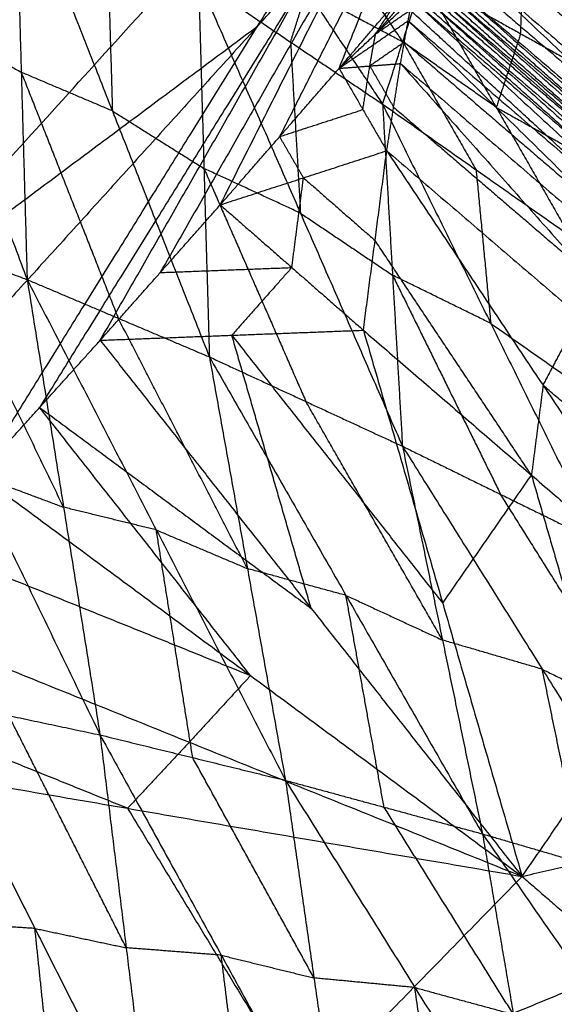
# Model space of a CAD drawing. Header units: millimetres. Extents: x -106 to 110, y -96 to 120.
# Tile 634 of 656: x 76.55 to 79.17, y -58.43 to -53.61. Entities that reach past the tile are written whole.
import ezdxf

# ---------------------------------------------------------------- set-up
doc = ezdxf.new("R2010")
doc.units = ezdxf.units.MM
doc.header["$MEASUREMENT"] = 0
doc.layers.add('Default', color=7, linetype='Continuous', true_color=0x000000)

msp = doc.modelspace()

# ---------------------------------------------------------------- linework, layer by layer
at = {"layer": 'Default'}
for points in [[(72.4912, -58.7166, 12.0172), (75.7845, -55.083, 12.0172), (79.0779, -51.4493, 12.0172)], [(76.3523, -55.8388, 12.4242), (77.7151, -53.644, 12.2207), (79.0779, -51.4493, 12.0172)], [(76.9451, -55.1813, 12.4242), (78.0115, -53.3153, 12.2207), (79.0779, -51.4493, 12.0172)], [(77.5321, -54.5186, 12.4242), (78.305, -52.9839, 12.2207), (79.0779, -51.4493, 12.0172)], [(78.1132, -53.8507, 12.4242), (78.5956, -52.65, 12.2207), (79.0779, -51.4493, 12.0172)], [(75.6374, -52.3512, 8.3849), (76.1126, -53.6178, 8.1934), (76.5878, -54.8843, 8.0018)], [(78.5545, -52.6025, 8.297), (79.017, -53.2747, 8.9068), (79.4795, -53.9469, 9.5165)], [(78.5956, -52.65, 12.2207), (78.2091, -53.4173, 12.3225), (77.8227, -54.1847, 12.4242)], [(76.5299, -52.8553, 8.886), (76.5588, -53.8698, 8.4439), (76.5878, -54.8843, 8.0018)], [(76.5299, -52.8553, 8.886), (77.0045, -54.0589, 8.7379), (77.479, -55.2626, 8.5898)], [(77.585, -52.9163, 8.6066), (77.9555, -53.471, 9.3116), (78.3261, -54.0257, 10.0166)], [(78.305, -52.9839, 12.2207), (77.7718, -53.9169, 12.3225), (77.2386, -54.8499, 12.4242)], [(76.9778, -53.1369, 9.1586), (76.9912, -53.5979, 8.9483), (77.0045, -54.0589, 8.7379)], [(78.4248, -53.7205, 9.5315), (78.2395, -53.4431, 9.179), (78.0542, -53.1658, 8.8265)], [(78.1132, -53.8507, 12.4242), (78.4009, -53.5143, 12.4242), (78.6885, -53.1778, 12.4242)], [(78.1132, -53.8507, 12.4242), (78.4009, -53.5143, 12.4242), (78.6885, -53.1778, 12.4242)], [(78.968, -53.2484, 12.5571), (79.8585, -54.1528, 13.1045), (80.749, -55.0572, 13.652)], [(78.968, -53.2484, 12.5571), (79.9537, -54.0931, 13.1102), (80.9394, -54.9377, 13.6633)], [(79.0014, -53.6811, 9.2815), (79.0092, -53.4779, 9.0941), (79.017, -53.2747, 8.9068)], [(78.0115, -53.3153, 12.2207), (77.3301, -54.4126, 12.3225), (76.6487, -55.51, 12.4242)], [(77.7151, -53.644, 12.2207), (77.8633, -53.4796, 12.2207), (78.0115, -53.3153, 12.2207)], [(78.8557, -53.2951, 12.5286), (79.3571, -53.7239, 12.8165), (79.8585, -54.1528, 13.1045)], [(78.5796, -53.3459, 12.4375), (78.4358, -53.5141, 12.4375), (78.292, -53.6823, 12.4375)], [(78.5885, -53.3759, 12.4508), (79.5967, -54.2687, 13.0478), (80.605, -55.1615, 13.6447)], [(78.5885, -53.3759, 12.4508), (79.6147, -54.2537, 13.0486), (80.641, -55.1315, 13.6464)], [(78.6659, -53.3588, 12.4754), (79.179, -53.7977, 12.7743), (79.6922, -54.2366, 13.0732)], [(78.7434, -53.3417, 12.5), (79.6922, -54.2366, 13.0732), (80.641, -55.1315, 13.6464)], [(78.7434, -53.3417, 12.5), (79.7462, -54.1995, 13.076), (80.749, -55.0572, 13.652)], [(77.4258, -53.4184, 9.4312), (77.4524, -54.3405, 9.0105), (77.479, -55.2626, 8.5898)], [(77.4258, -53.4184, 9.4312), (77.8759, -53.7221, 9.7239), (78.3261, -54.0257, 10.0166)], [(77.4258, -53.4184, 9.4312), (77.9245, -54.5591, 9.343), (78.4233, -55.6997, 9.2547)], [(78.3261, -54.0257, 10.0166), (78.4248, -53.7205, 9.5315), (78.5234, -53.4152, 9.0464)], [(78.5234, -53.4152, 9.0464), (78.8821, -54.0416, 9.8442), (79.2407, -54.668, 10.642)], [(78.5234, -53.4152, 9.0464), (79.0014, -53.6811, 9.2815), (79.4795, -53.9469, 9.5165)], [(79.5512, -54.3198, 13.0471), (79.048, -53.8734, 12.7489), (78.5447, -53.427, 12.4507)], [(78.5593, -53.4099, 12.4508), (79.5658, -54.3027, 13.0471), (80.5723, -55.1955, 13.6434)], [(78.5593, -53.4099, 12.4508), (79.5821, -54.2857, 13.0477), (80.605, -55.1615, 13.6447)], [(79.5821, -54.2857, 13.0477), (79.078, -53.8393, 12.7493), (78.5739, -53.3929, 12.4508)], [(77.8759, -53.7221, 9.7239), (77.9157, -53.5965, 9.5178), (77.9555, -53.471, 9.3116)], [(77.9555, -53.471, 9.3116), (78.1901, -53.5957, 9.4216), (78.4248, -53.7205, 9.5315)], [(78.5153, -53.4615, 12.4507), (79.0263, -53.9003, 12.7486), (79.5373, -54.3392, 13.0465)], [(78.5301, -53.4441, 12.4507), (79.5373, -54.3392, 13.0465), (80.5444, -55.2342, 13.6423)], [(78.5301, -53.4441, 12.4507), (79.5512, -54.3198, 13.0471), (80.5723, -55.1955, 13.6434)], [(78.1132, -53.8507, 12.4242), (78.292, -53.6823, 12.4375), (78.4708, -53.5139, 12.4508)], [(78.292, -53.6823, 12.4375), (78.3464, -53.5983, 12.4309), (78.4009, -53.5143, 12.4242)], [(78.4512, -53.6177, 12.4778), (78.461, -53.5658, 12.4643), (78.4708, -53.5139, 12.4508)], [(78.4708, -53.5139, 12.4508), (79.4738, -54.437, 13.0467), (80.4768, -55.3602, 13.6425)], [(78.4708, -53.5139, 12.4508), (79.4955, -54.3948, 13.0463), (80.5201, -55.2757, 13.6417)], [(79.4955, -54.3948, 13.0463), (78.9905, -53.9456, 12.7485), (78.4856, -53.4964, 12.4508)], [(78.5005, -53.4789, 12.4507), (79.5103, -54.3773, 13.0462), (80.5201, -55.2757, 13.6417)], [(78.5005, -53.4789, 12.4507), (79.5225, -54.3565, 13.0465), (80.5444, -55.2342, 13.6423)], [(78.292, -53.6823, 12.4375), (78.3765, -53.6241, 12.4509), (78.461, -53.5658, 12.4643)], [(79.464, -54.489, 13.0602), (78.9625, -54.0274, 12.7622), (78.461, -53.5658, 12.4643)], [(76.1126, -53.6178, 8.1934), (76.3357, -53.7438, 8.3186), (76.5588, -53.8698, 8.4439)], [(78.1132, -53.8507, 12.4242), (78.2822, -53.7342, 12.451), (78.4512, -53.6177, 12.4778)], [(78.4139, -53.8273, 12.5333), (78.4326, -53.7225, 12.5055), (78.4512, -53.6177, 12.4778)], [(78.4512, -53.6177, 12.4778), (79.4232, -54.5743, 13.0636), (80.3951, -55.5309, 13.6493)], [(78.4512, -53.6177, 12.4778), (79.464, -54.489, 13.0602), (80.4768, -55.3602, 13.6425)], [(77.7151, -53.644, 12.2207), (76.0684, -55.4609, 12.2207), (74.4217, -57.2777, 12.2207)], [(75.7845, -55.083, 12.0172), (76.7498, -54.3635, 12.1189), (77.7151, -53.644, 12.2207)], [(78.2822, -53.7342, 12.451), (78.2871, -53.7083, 12.4443), (78.292, -53.6823, 12.4375)], [(79.0014, -53.6811, 9.2815), (78.9418, -53.8613, 9.5628), (78.8821, -54.0416, 9.8442)], [(77.8759, -53.7221, 9.7239), (77.9002, -54.1406, 9.5335), (77.9245, -54.5591, 9.343)], [(78.4326, -53.7225, 12.5055), (78.3481, -53.7808, 12.4922), (78.2636, -53.839, 12.4788)], [(78.2636, -53.839, 12.4788), (78.2729, -53.7866, 12.4649), (78.2822, -53.7342, 12.451)], [(78.4248, -53.7205, 9.5315), (78.6041, -54.0337, 9.9304), (78.7834, -54.3469, 10.3293)], [(78.8821, -54.0416, 9.8442), (78.6534, -53.881, 9.6879), (78.4248, -53.7205, 9.5315)], [(78.4326, -53.7225, 12.5055), (78.9279, -54.1484, 12.7845), (79.4232, -54.5743, 13.0636)], [(77.5321, -54.5186, 12.4242), (77.8227, -54.1847, 12.4242), (78.1132, -53.8507, 12.4242)], [(77.5321, -54.5186, 12.4242), (77.8227, -54.1847, 12.4242), (78.1132, -53.8507, 12.4242)], [(78.1132, -53.8507, 12.4242), (78.2636, -53.839, 12.4788), (78.4139, -53.8273, 12.5333)], [(78.1132, -53.8507, 12.4242), (78.2298, -54.0524, 12.5371), (78.3464, -54.2541, 12.6499)], [(78.2298, -54.0524, 12.5371), (78.2467, -53.9457, 12.5079), (78.2636, -53.839, 12.4788)], [(78.2636, -53.839, 12.4788), (78.3219, -53.9399, 12.5352), (78.3802, -54.0407, 12.5916)], [(78.3464, -54.2541, 12.6499), (78.3802, -54.0407, 12.5916), (78.4139, -53.8273, 12.5333)], [(78.4139, -53.8273, 12.5333), (79.3233, -54.8505, 13.1021), (80.2327, -55.8738, 13.6708)], [(78.4139, -53.8273, 12.5333), (79.4045, -54.6791, 13.0913), (80.3951, -55.5309, 13.6493)], [(76.5588, -53.8698, 8.4439), (76.7961, -54.4716, 8.3698), (77.0334, -55.0734, 8.2958)], [(77.0045, -54.0589, 8.7379), (76.7817, -53.9644, 8.5909), (76.5588, -53.8698, 8.4439)], [(77.8227, -54.1847, 12.4242), (78.0262, -54.1185, 12.4807), (78.2298, -54.0524, 12.5371)], [(78.3261, -54.0257, 10.0166), (78.3747, -54.8627, 9.6357), (78.4233, -55.6997, 9.2547)], [(78.3261, -54.0257, 10.0166), (78.7834, -54.3469, 10.3293), (79.2407, -54.668, 10.642)], [(78.3261, -54.0257, 10.0166), (78.855, -55.0984, 9.9922), (79.3839, -56.1711, 9.9677)], [(78.3802, -54.0407, 12.5916), (78.8517, -54.4456, 12.8468), (79.3233, -54.8505, 13.1021)], [(78.8821, -54.0416, 9.8442), (79.1211, -54.1745, 9.9617), (79.3601, -54.3074, 10.0793)], [(77.0045, -54.0589, 8.7379), (77.2284, -54.1997, 8.8742), (77.4524, -54.3405, 9.0105)], [(77.9392, -54.3863, 12.5371), (77.881, -54.2855, 12.4807), (77.8227, -54.1847, 12.4242)], [(77.5321, -54.5186, 12.4242), (77.9392, -54.3863, 12.5371), (78.3464, -54.2541, 12.6499)], [(78.2323, -55.132, 12.8964), (78.2893, -54.693, 12.7731), (78.3464, -54.2541, 12.6499)], [(78.3464, -54.2541, 12.6499), (79.1111, -55.4017, 13.1806), (79.8759, -56.5492, 13.7113)], [(78.3464, -54.2541, 12.6499), (79.2896, -55.0639, 13.1604), (80.2327, -55.8738, 13.6708)], [(77.4524, -54.3405, 9.0105), (77.7018, -54.9108, 8.9664), (77.9512, -55.4811, 8.9223)], [(77.9245, -54.5591, 9.343), (77.6885, -54.4498, 9.1768), (77.4524, -54.3405, 9.0105)], [(77.8822, -54.8253, 12.6603), (77.9107, -54.6058, 12.5987), (77.9392, -54.3863, 12.5371)], [(77.9392, -54.3863, 12.5371), (78.1143, -54.5397, 12.6551), (78.2893, -54.693, 12.7731)], [(78.7834, -54.3469, 10.3293), (78.8192, -54.7226, 10.1608), (78.855, -55.0984, 9.9922)], [(76.9451, -55.1813, 12.4242), (77.2386, -54.8499, 12.4242), (77.5321, -54.5186, 12.4242)], [(76.9451, -55.1813, 12.4242), (77.2386, -54.8499, 12.4242), (77.5321, -54.5186, 12.4242)], [(77.5321, -54.5186, 12.4242), (77.8822, -54.8253, 12.6603), (78.2323, -55.132, 12.8964)], [(75.7095, -54.5556, 7.4637), (76.1487, -54.72, 7.7327), (76.5878, -54.8843, 8.0018)], [(75.7095, -54.5556, 7.4637), (76.3267, -55.8339, 7.7548), (76.944, -57.1121, 8.0459)], [(77.9245, -54.5591, 9.343), (78.1496, -54.7109, 9.4893), (78.3747, -54.8627, 9.6357)], [(76.7659, -55.9982, 8.0239), (76.4573, -55.3591, 7.8783), (76.1487, -54.72, 7.7327)], [(79.0541, -55.8406, 13.3038), (78.6717, -55.2668, 13.0385), (78.2893, -54.693, 12.7731)], [(77.2386, -54.8499, 12.4242), (77.5604, -54.8376, 12.5423), (77.8822, -54.8253, 12.6603)], [(77.8822, -54.8253, 12.6603), (77.7354, -54.9909, 12.6603), (77.5887, -55.1566, 12.6603)], [(78.3747, -54.8627, 9.6357), (78.6391, -55.3991, 9.6234), (78.9036, -55.9354, 9.6112)], [(78.855, -55.0984, 9.9922), (78.6148, -54.9806, 9.8139), (78.3747, -54.8627, 9.6357)], [(76.5878, -54.8843, 8.0018), (76.7659, -55.9982, 8.0239), (76.944, -57.1121, 8.0459)], [(76.5878, -54.8843, 8.0018), (77.0334, -55.0734, 8.2958), (77.479, -55.2626, 8.5898)], [(76.5878, -54.8843, 8.0018), (77.2195, -56.1094, 8.3286), (77.8511, -57.3345, 8.6555)], [(79.1111, -55.4017, 13.1806), (79.2004, -55.2328, 13.1705), (79.2896, -55.0639, 13.1604)], [(77.6651, -56.2985, 8.6226), (77.3492, -55.686, 8.4592), (77.0334, -55.0734, 8.2958)], [(78.855, -55.0984, 9.9922), (79.0836, -55.259, 10.1485), (79.3123, -55.4195, 10.3049)], [(76.9451, -55.1813, 12.4242), (77.5887, -55.1566, 12.6603), (78.2323, -55.132, 12.8964)], [(77.5887, -55.1566, 12.6603), (78.1045, -55.8124, 12.9945), (78.6203, -56.4683, 13.3288)], [(77.9767, -56.4929, 13.0927), (77.7827, -55.8248, 12.8765), (77.5887, -55.1566, 12.6603)], [(78.2323, -55.132, 12.8964), (78.6203, -56.4683, 13.3288), (79.0083, -57.8046, 13.7612)], [(78.2323, -55.132, 12.8964), (79.0541, -55.8406, 13.3038), (79.8759, -56.5492, 13.7113)], [(76.3523, -55.8388, 12.4242), (76.6487, -55.51, 12.4242), (76.9451, -55.1813, 12.4242)], [(76.3523, -55.8388, 12.4242), (76.6487, -55.51, 12.4242), (76.9451, -55.1813, 12.4242)], [(76.9451, -55.1813, 12.4242), (77.9767, -56.4929, 13.0927), (79.0083, -57.8046, 13.7612)], [(77.479, -55.2626, 8.5898), (77.6651, -56.2985, 8.6226), (77.8511, -57.3345, 8.6555)], [(77.479, -55.2626, 8.5898), (77.9512, -55.4811, 8.9223), (78.4233, -55.6997, 9.2547)], [(77.479, -55.2626, 8.5898), (78.147, -56.4296, 8.9656), (78.8149, -57.5966, 9.3414)], [(79.1111, -55.4017, 13.1806), (79.0826, -55.6211, 13.2422), (79.0541, -55.8406, 13.3038)], [(80.0543, -56.2115, 13.6911), (79.5827, -55.8066, 13.4358), (79.1111, -55.4017, 13.1806)], [(78.6191, -56.6482, 9.2981), (78.2851, -56.0646, 9.1102), (77.9512, -55.4811, 8.9223)], [(76.6487, -55.51, 12.4242), (77.3127, -56.0015, 12.7585), (77.9767, -56.4929, 13.0927)], [(77.6803, -56.8217, 13.0927), (77.1645, -56.1658, 12.7585), (76.6487, -55.51, 12.4242)], [(78.4233, -55.6997, 9.2547), (78.6191, -56.6482, 9.2981), (78.8149, -57.5966, 9.3414)], [(78.4233, -55.6997, 9.2547), (78.9036, -55.9354, 9.6112), (79.3839, -56.1711, 9.9677)], [(78.4233, -55.6997, 9.2547), (79.1073, -56.791, 9.6625), (79.7914, -57.8822, 10.0703)], [(76.3267, -55.8339, 7.7548), (76.5463, -55.916, 7.8893), (76.7659, -55.9982, 8.0239)], [(76.3523, -55.8388, 12.4242), (77.6803, -56.8217, 13.0927), (79.0083, -57.8046, 13.7612)], [(78.6203, -56.4683, 13.3288), (78.8372, -56.1544, 13.3163), (79.0541, -55.8406, 13.3038)], [(79.0541, -55.8406, 13.3038), (79.2481, -56.5087, 13.52), (79.4421, -57.1769, 13.7362)], [(79.5876, -57.0267, 10.019), (79.2456, -56.481, 9.8151), (78.9036, -55.9354, 9.6112)], [(77.2195, -56.1094, 8.3286), (76.9927, -56.0538, 8.1762), (76.7659, -55.9982, 8.0239)], [(77.3975, -57.2233, 8.3507), (77.3085, -56.6663, 8.3397), (77.2195, -56.1094, 8.3286)], [(77.2195, -56.1094, 8.3286), (77.4423, -56.204, 8.4756), (77.6651, -56.2985, 8.6226)], [(76.053, -56.1649, 12.4242), (76.8666, -56.4933, 12.7585), (77.6803, -56.8217, 13.0927)], [(78.147, -56.4296, 8.9656), (77.906, -56.3641, 8.7941), (77.6651, -56.2985, 8.6226)], [(78.333, -57.4656, 8.9984), (78.24, -56.9476, 8.982), (78.147, -56.4296, 8.9656)], [(78.147, -56.4296, 8.9656), (78.3831, -56.5389, 9.1318), (78.6191, -56.6482, 9.2981)], [(75.7537, -56.4911, 12.4242), (77.381, -57.1478, 13.0927), (79.0083, -57.8046, 13.7612)], [(79.0083, -57.8046, 13.7612), (79.4421, -57.1769, 13.7362), (79.8759, -56.5492, 13.7113)], [(79.1073, -56.791, 9.6625), (78.8632, -56.7196, 9.4803), (78.6191, -56.6482, 9.2981)], [(79.3032, -57.7394, 9.7059), (79.2052, -57.2652, 9.6842), (79.1073, -56.791, 9.6625)], [(79.1073, -56.791, 9.6625), (79.3475, -56.9088, 9.8408), (79.5876, -57.0267, 10.019)], [(77.0789, -57.4713, 13.0927), (76.2652, -57.1429, 12.7585), (75.4516, -56.8146, 12.4242)], [(77.6803, -56.8217, 13.0927), (77.5306, -56.9847, 13.0927), (77.381, -57.1478, 13.0927)], [(76.0514, -56.923, 7.4836), (76.4977, -57.0175, 7.7648), (76.944, -57.1121, 8.0459)], [(76.0514, -56.923, 7.4836), (76.6259, -58.0591, 8.0966), (77.2003, -59.1953, 8.7095)], [(77.0722, -58.1537, 8.3777), (76.7849, -57.5856, 8.0712), (76.4977, -57.0175, 7.7648)], [(76.944, -57.1121, 8.0459), (77.0722, -58.1537, 8.3777), (77.2003, -59.1953, 8.7095)], [(76.944, -57.1121, 8.0459), (77.3975, -57.2233, 8.3507), (77.8511, -57.3345, 8.6555)], [(76.944, -57.1121, 8.0459), (77.537, -58.1901, 8.6722), (78.1301, -59.2682, 9.2985)], [(75.1494, -57.1381, 12.4242), (76.0143, -58.5626, 13.0842), (76.8792, -59.9871, 13.7441)], [(75.1494, -57.1381, 12.4242), (77.0789, -57.4713, 13.0927), (79.0083, -57.8046, 13.7612)], [(77.381, -57.1478, 13.0927), (77.2299, -57.3096, 13.0927), (77.0789, -57.4713, 13.0927)], [(77.9906, -58.3014, 8.977), (77.6941, -57.7623, 8.6638), (77.3975, -57.2233, 8.3507)], [(77.8511, -57.3345, 8.6555), (77.9906, -58.3014, 8.977), (78.1301, -59.2682, 9.2985)], [(77.8511, -57.3345, 8.6555), (78.333, -57.4656, 8.9984), (78.8149, -57.5966, 9.3414)], [(77.8511, -57.3345, 8.6555), (78.484, -58.3484, 9.3055), (79.1169, -59.3623, 9.9556)], [(79.0083, -57.8046, 13.7612), (79.9348, -57.587, 13.7837), (80.8612, -57.3694, 13.8063)], [(77.0789, -57.4713, 13.0927), (77.5113, -58.1836, 13.4227), (77.9437, -58.8958, 13.7527)], [(78.9659, -58.4795, 9.6485), (78.6495, -57.9725, 9.3235), (78.333, -57.4656, 8.9984)], [(78.8149, -57.5966, 9.3414), (78.9659, -58.4795, 9.6485), (79.1169, -59.3623, 9.9556)], [(78.8149, -57.5966, 9.3414), (79.3032, -57.7394, 9.7059), (79.7914, -57.8822, 10.0703)], [(78.8149, -57.5966, 9.3414), (79.4626, -58.5337, 9.9939), (80.1103, -59.4708, 10.6464)], [(74.5395, -57.7797, 12.4242), (75.7093, -58.8834, 13.0842), (76.8792, -59.9871, 13.7441)], [(76.8792, -59.9871, 13.7441), (77.9437, -58.8958, 13.7527), (79.0083, -57.8046, 13.7612)], [(79.0083, -57.8046, 13.7612), (79.5178, -58.2459, 13.7826), (80.0273, -58.6873, 13.8041)], [(76.6259, -58.0591, 8.0966), (76.3967, -58.0455, 7.9591), (76.1675, -58.0319, 7.8217)], [(76.742, -59.1681, 8.4346), (76.6839, -58.6136, 8.2656), (76.6259, -58.0591, 8.0966)], [(76.6259, -58.0591, 8.0966), (76.849, -58.1064, 8.2371), (77.0722, -58.1537, 8.3777)], [(77.537, -58.1901, 8.6722), (77.3046, -58.1719, 8.525), (77.0722, -58.1537, 8.3777)], [(77.6652, -59.2318, 9.004), (77.6011, -58.711, 8.8381), (77.537, -58.1901, 8.6722)], [(77.537, -58.1901, 8.6722), (77.7638, -58.2458, 8.8246), (77.9906, -58.3014, 8.977)], [(77.9437, -58.8958, 13.7527), (78.7308, -58.5709, 13.7676), (79.5178, -58.2459, 13.7826)], [(78.484, -58.3484, 9.3055), (78.2373, -58.3249, 9.1413), (77.9906, -58.3014, 8.977)], [(78.6235, -59.3153, 9.627), (78.5537, -58.8319, 9.4663), (78.484, -58.3484, 9.3055)], [(78.484, -58.3484, 9.3055), (78.7249, -58.4139, 9.477), (78.9659, -58.4795, 9.6485)], [(73.924, -58.416, 12.4242), (75.4016, -59.2015, 13.0842), (76.8792, -59.9871, 13.7441)]]:
    msp.add_open_spline(points, degree=2, dxfattribs=at)

doc.saveas('drawing.dxf')
